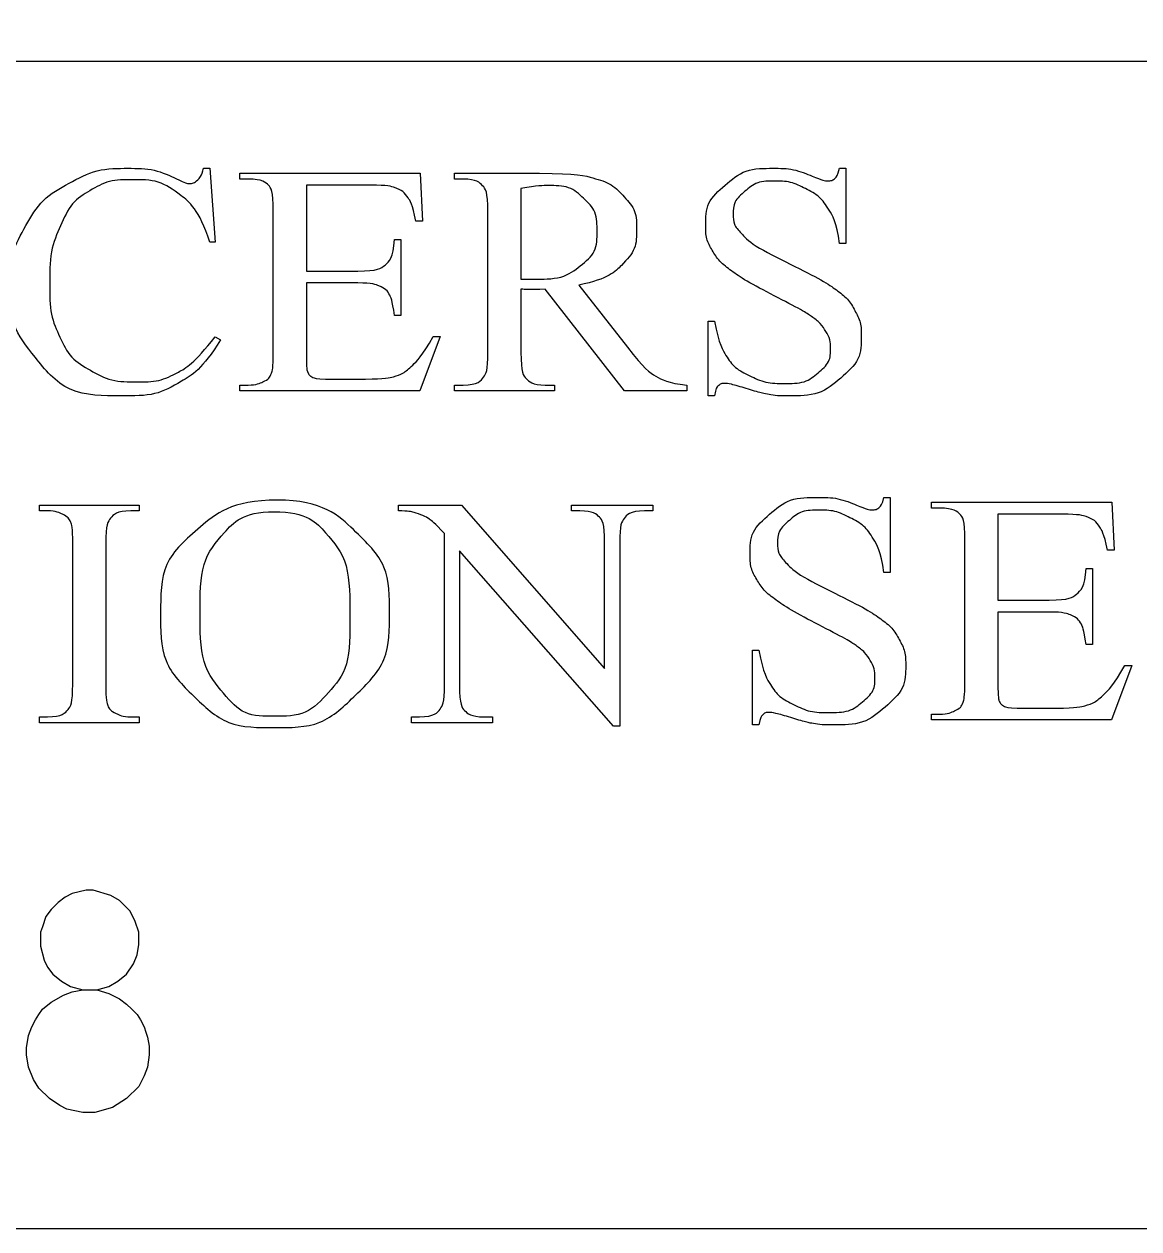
# Model space of a CAD drawing. Extents: x -97 to 34, y -21 to 22.
# Drawn here: x -93.637 to -92.936, y -19.763 to -19.006 of the extents above; entities that cross this region are included whole.
import ezdxf

# ---------------------------------------------------------------- set-up
doc = ezdxf.new("R2010")
doc.units = 0
doc.layers.add('SH_Data', color=7, linetype='Continuous')

msp = doc.modelspace()

# ---------------------------------------------------------------- linework, layer by layer
at = {"layer": 'SH_Data'}
msp.add_line((-96.93133, -19.02893), (-91.73133, -19.02893), dxfattribs=at)
msp.add_lwpolyline([(-96.93133, -16.66327), (-91.73133, -16.66327), (-91.73133, -19.76327), (-96.93133, -19.76327)], close=True, dxfattribs=at)
msp.add_lwpolyline([(-96.93133, -16.66327), (-91.73133, -16.66327), (-91.73133, -19.76327), (-96.93133, -19.76327)], close=True, dxfattribs=at)
for points in [[(-93.52446, -19.09622), (-93.52062, -19.09622)], [(-93.52062, -19.09622), (-93.51725, -19.14274), (-93.52062, -19.14274)], [(-93.49645, -19.10304), (-93.50165, -19.10304), (-93.50165, -19.09935), (-93.38832, -19.09935), (-93.38676, -19.12944), (-93.39096, -19.12944)], [(-93.36122, -19.10304), (-93.36671, -19.10304), (-93.36671, -19.09935), (-93.31324, -19.09935)], [(-93.12061, -19.09622), (-93.12061, -19.14353), (-93.12457, -19.14353)], [(-93.12457, -19.09622), (-93.12061, -19.09622)], [(-93.45987, -19.10685), (-93.45987, -19.16086), (-93.42758, -19.16086)], [(-93.4195, -19.10685), (-93.45987, -19.10685)], [(-93.32493, -19.10897), (-93.32493, -19.16589)], [(-93.48064, -19.21197), (-93.48064, -19.12317)], [(-93.3457, -19.21197), (-93.3457, -19.12362)], [(-93.40441, -19.14096), (-93.40044, -19.14096), (-93.40044, -19.18871), (-93.40441, -19.18871)], [(-93.42758, -19.16835), (-93.45987, -19.16835), (-93.45987, -19.21342)], [(-93.28841, -19.16964), (-93.25795, -19.2088)], [(-93.32493, -19.17227), (-93.32493, -19.21197)], [(-93.22056, -19.23624), (-93.25985, -19.23624), (-93.30967, -19.17227)], [(-93.2032, -19.23937), (-93.20716, -19.23937), (-93.20716, -19.1924), (-93.2032, -19.1924)], [(-93.51725, -19.20213), (-93.51389, -19.20414)], [(-93.38004, -19.20191), (-93.37571, -19.20191), (-93.3884, -19.23624), (-93.50165, -19.23624), (-93.50165, -19.23255), (-93.49645, -19.23255)], [(-93.44772, -19.22875), (-93.42277, -19.22875)], [(-93.30963, -19.23255), (-93.30392, -19.23255), (-93.30392, -19.23624), (-93.36671, -19.23624), (-93.36671, -19.23255), (-93.36122, -19.23255)], [(-93.22056, -19.23255), (-93.22056, -19.23624)], [(-93.09268, -19.30316), (-93.09268, -19.35047), (-93.09664, -19.35047)], [(-93.09664, -19.30316), (-93.09268, -19.30316)], [(-93.06155, -19.30998), (-93.06675, -19.30998), (-93.06675, -19.30629), (-92.95342, -19.30629), (-92.95186, -19.33638), (-92.95606, -19.33638)], [(-93.62258, -19.31169), (-93.62777, -19.31169), (-93.62777, -19.308), (-93.56499, -19.308), (-93.56499, -19.31169), (-93.57027, -19.31169)], [(-93.40197, -19.308), (-93.36229, -19.308), (-93.2723, -19.41077), (-93.2723, -19.33171)], [(-93.40197, -19.31169), (-93.40197, -19.308)], [(-93.28799, -19.31169), (-93.29307, -19.31169), (-93.29307, -19.308), (-93.24205, -19.308), (-93.24205, -19.31169), (-93.24724, -19.31169)], [(-93.02497, -19.31379), (-93.02497, -19.3678), (-92.99268, -19.3678)], [(-92.9846, -19.31379), (-93.02497, -19.31379)], [(-93.37303, -19.42118), (-93.37303, -19.326)], [(-93.04574, -19.41891), (-93.04574, -19.33011)], [(-93.60676, -19.42062), (-93.60676, -19.33227)], [(-93.586, -19.33227), (-93.586, -19.42062)], [(-93.26282, -19.33171), (-93.26282, -19.44711), (-93.2667, -19.44711), (-93.36354, -19.33681), (-93.36354, -19.42118)], [(-92.96951, -19.3479), (-92.96555, -19.3479), (-92.96555, -19.39565), (-92.96951, -19.39565)], [(-92.99268, -19.3753), (-93.02497, -19.3753), (-93.02497, -19.42036)], [(-93.17528, -19.44631), (-93.17924, -19.44631), (-93.17924, -19.39934), (-93.17528, -19.39934)], [(-92.94514, -19.40885), (-92.94082, -19.40885), (-92.95351, -19.44318), (-93.06675, -19.44318), (-93.06675, -19.43949), (-93.06155, -19.43949)], [(-93.01282, -19.43569), (-92.98788, -19.43569)], [(-93.56499, -19.4412), (-93.56499, -19.44489), (-93.62777, -19.44489), (-93.62777, -19.4412), (-93.62258, -19.4412)], [(-93.57027, -19.4412), (-93.56499, -19.4412)], [(-93.34797, -19.4412), (-93.34277, -19.4412), (-93.34277, -19.44489), (-93.39379, -19.44489), (-93.39379, -19.4412), (-93.38871, -19.4412)], [(-93.59169, -19.613), (-93.58398, -19.6108), (-93.57846, -19.6075), (-93.57296, -19.60309), (-93.56855, -19.59648), (-93.56635, -19.59096), (-93.56524, -19.58434), (-93.56524, -19.57663), (-93.56744, -19.57002), (-93.57076, -19.56341), (-93.57737, -19.55679), (-93.58287, -19.55348), (-93.59389, -19.55016), (-93.5961, -19.55016), (-93.5983, -19.55016), (-93.60271, -19.55127), (-93.60712, -19.55238), (-93.61153, -19.55459), (-93.61594, -19.55789), (-93.62035, -19.5623), (-93.62367, -19.56671), (-93.62587, -19.57332), (-93.62696, -19.57663), (-93.62696, -19.58434), (-93.62696, -19.58545), (-93.62476, -19.59427), (-93.62255, -19.59868), (-93.61926, -19.60309), (-93.61374, -19.6075), (-93.60823, -19.6108), (-93.60051, -19.613), (-93.59169, -19.613), (-93.58398, -19.61521), (-93.57737, -19.61852), (-93.57296, -19.62182), (-93.56964, -19.62514), (-93.56635, -19.62843), (-93.56414, -19.63175), (-93.56194, -19.63616), (-93.56083, -19.63946), (-93.55973, -19.64277), (-93.55862, -19.64827), (-93.55862, -19.6538), (-93.55973, -19.6615), (-93.56194, -19.66702), (-93.56524, -19.67364), (-93.57296, -19.68134), (-93.58178, -19.68686), (-93.5928, -19.69016), (-93.60051, -19.69016), (-93.61044, -19.68796), (-93.61485, -19.68575), (-93.62146, -19.68134), (-93.62807, -19.67473), (-93.63137, -19.66923), (-93.63469, -19.6615), (-93.63578, -19.6538), (-93.63578, -19.64939), (-93.63469, -19.64166), (-93.63248, -19.63616), (-93.63028, -19.63175), (-93.62807, -19.62843), (-93.62587, -19.62514), (-93.62035, -19.62073), (-93.61264, -19.61632), (-93.60712, -19.61411), (-93.60051, -19.613)]]:
    msp.add_lwpolyline(points, dxfattribs=at)
for points in [[(-93.51389, -19.20414), (-93.52493, -19.22241), (-93.53966, -19.23089), (-93.55438, -19.23937), (-93.57462, -19.23937), (-93.6111, -19.23937), (-93.63113, -19.21413), (-93.64607, -19.19536), (-93.64607, -19.16992), (-93.64607, -19.14942), (-93.63622, -19.13226), (-93.62638, -19.1151), (-93.60912, -19.10566), (-93.59186, -19.09622), (-93.57141, -19.09622), (-93.55551, -19.09622), (-93.54004, -19.1035), (-93.53549, -19.10573), (-93.53355, -19.10573), (-93.53063, -19.10573), (-93.52846, -19.1038), (-93.52565, -19.10108), (-93.52446, -19.09622)], [(-93.31324, -19.09935), (-93.28985, -19.09935), (-93.27876, -19.10253), (-93.26766, -19.10571), (-93.25992, -19.11425), (-93.25218, -19.12278), (-93.25218, -19.1346), (-93.25218, -19.14722), (-93.26102, -19.15651), (-93.26986, -19.1658), (-93.28841, -19.16964)], [(-93.2032, -19.1924), (-93.20038, -19.20717), (-93.19561, -19.2145), (-93.19084, -19.22183), (-93.18102, -19.22669), (-93.17121, -19.23154), (-93.15949, -19.23154), (-93.14594, -19.23154), (-93.13807, -19.22486), (-93.13021, -19.21819), (-93.13021, -19.20908), (-93.13021, -19.20403), (-93.13319, -19.19887), (-93.13617, -19.19371), (-93.14245, -19.18926), (-93.14667, -19.18622), (-93.16558, -19.1764), (-93.18448, -19.16658), (-93.19247, -19.16073), (-93.20046, -19.15487), (-93.20459, -19.14781), (-93.20872, -19.14074), (-93.20872, -19.13226), (-93.20872, -19.11752), (-93.19655, -19.10687), (-93.18437, -19.09622), (-93.16556, -19.09622), (-93.15382, -19.09622), (-93.14066, -19.10154), (-93.13457, -19.10405), (-93.13207, -19.10405), (-93.12924, -19.10405), (-93.12745, -19.10249), (-93.12566, -19.10094), (-93.12457, -19.09622)], [(-93.52062, -19.14274), (-93.52732, -19.1218), (-93.53974, -19.11259), (-93.55217, -19.10338), (-93.56957, -19.10338), (-93.58415, -19.10338), (-93.59593, -19.1103), (-93.60771, -19.11723), (-93.61446, -19.13239), (-93.62122, -19.14755), (-93.62122, -19.17009), (-93.62122, -19.18869), (-93.61484, -19.20233), (-93.60847, -19.21598), (-93.59566, -19.22326), (-93.58285, -19.23054), (-93.56643, -19.23054), (-93.55216, -19.23054), (-93.54124, -19.22482), (-93.53033, -19.21911), (-93.51725, -19.20213)], [(-93.48064, -19.12317), (-93.48064, -19.11012), (-93.48345, -19.10709), (-93.48735, -19.10304), (-93.49645, -19.10304)], [(-93.39096, -19.12944), (-93.39324, -19.1186), (-93.39601, -19.11454), (-93.39877, -19.11049), (-93.4042, -19.10837), (-93.40854, -19.10685), (-93.4195, -19.10685)], [(-93.3457, -19.12362), (-93.3457, -19.11065), (-93.34872, -19.1075), (-93.35292, -19.10304), (-93.36122, -19.10304)], [(-93.32493, -19.16589), (-93.3229, -19.16589), (-93.3214, -19.16595), (-93.3199, -19.166), (-93.31893, -19.166), (-93.29814, -19.166), (-93.28759, -19.15752), (-93.27703, -19.14904), (-93.27703, -19.13593), (-93.27703, -19.12311), (-93.28555, -19.11509), (-93.29407, -19.10707), (-93.30811, -19.10707), (-93.31432, -19.10707), (-93.32493, -19.10897)], [(-93.12457, -19.14353), (-93.12652, -19.1299), (-93.13158, -19.12183), (-93.13664, -19.11376), (-93.14599, -19.10902), (-93.15534, -19.10427), (-93.16534, -19.10427), (-93.17665, -19.10427), (-93.18404, -19.11069), (-93.19144, -19.1171), (-93.19144, -19.12528), (-93.19144, -19.13155), (-93.18677, -19.1367), (-93.18004, -19.14427), (-93.15474, -19.1569), (-93.13412, -19.1672), (-93.12657, -19.1727), (-93.11903, -19.1782), (-93.11495, -19.18567), (-93.11088, -19.19314), (-93.11088, -19.20132), (-93.11088, -19.21686), (-93.12385, -19.22812), (-93.13681, -19.23937), (-93.15721, -19.23937), (-93.16361, -19.23937), (-93.16925, -19.23845), (-93.17261, -19.23795), (-93.18319, -19.23474), (-93.19376, -19.23154), (-93.19658, -19.23154), (-93.1993, -19.23154), (-93.20087, -19.23307), (-93.20244, -19.23459), (-93.2032, -19.23937)], [(-93.42758, -19.16086), (-93.41496, -19.16086), (-93.41071, -19.15733), (-93.40506, -19.15268), (-93.40441, -19.14096)], [(-93.40441, -19.18871), (-93.40593, -19.17873), (-93.40745, -19.17591), (-93.40941, -19.17239), (-93.41387, -19.17037), (-93.41833, -19.16835), (-93.42758, -19.16835)], [(-93.30967, -19.17227), (-93.31515, -19.17247), (-93.31859, -19.17247), (-93.31999, -19.17247), (-93.3216, -19.17242), (-93.32321, -19.17237), (-93.32493, -19.17227)], [(-93.42277, -19.22875), (-93.4103, -19.22875), (-93.40466, -19.22713), (-93.39902, -19.22552), (-93.39381, -19.22077), (-93.38709, -19.21452), (-93.38004, -19.20191)], [(-93.25795, -19.2088), (-93.24755, -19.2224), (-93.24007, -19.22687), (-93.23259, -19.23133), (-93.22056, -19.23255)], [(-93.49645, -19.23255), (-93.49125, -19.23255), (-93.48659, -19.23021), (-93.48313, -19.22857), (-93.48188, -19.22531), (-93.48064, -19.22206), (-93.48064, -19.21197)], [(-93.45987, -19.21342), (-93.45987, -19.2225), (-93.459, -19.22446), (-93.45813, -19.22643), (-93.45597, -19.22759), (-93.4538, -19.22875), (-93.44772, -19.22875)], [(-93.36122, -19.23255), (-93.35195, -19.23255), (-93.34796, -19.22687), (-93.3457, -19.22373), (-93.3457, -19.21197)], [(-93.32493, -19.21197), (-93.32493, -19.22495), (-93.32192, -19.22809), (-93.31782, -19.23255), (-93.30963, -19.23255)], [(-93.47816, -19.30487), (-93.44955, -19.30487), (-93.42857, -19.32511), (-93.4076, -19.34535), (-93.4076, -19.37564), (-93.4076, -19.40683), (-93.42874, -19.42742), (-93.44987, -19.44802), (-93.4799, -19.44802), (-93.51025, -19.44802), (-93.53089, -19.42793), (-93.55154, -19.40784), (-93.55154, -19.37594), (-93.55154, -19.34333), (-93.5277, -19.32274), (-93.50699, -19.30487), (-93.47816, -19.30487)], [(-93.17528, -19.39934), (-93.17246, -19.41411), (-93.16769, -19.42144), (-93.16291, -19.42877), (-93.1531, -19.43363), (-93.14328, -19.43848), (-93.13157, -19.43848), (-93.11801, -19.43848), (-93.11015, -19.43181), (-93.10229, -19.42513), (-93.10229, -19.41602), (-93.10229, -19.41097), (-93.10526, -19.40581), (-93.10824, -19.40065), (-93.11452, -19.3962), (-93.11875, -19.39316), (-93.13765, -19.38334), (-93.15656, -19.37352), (-93.16455, -19.36767), (-93.17254, -19.36181), (-93.17667, -19.35475), (-93.1808, -19.34768), (-93.1808, -19.3392), (-93.1808, -19.32446), (-93.16862, -19.31381), (-93.15644, -19.30316), (-93.13763, -19.30316), (-93.12589, -19.30316), (-93.11274, -19.30848), (-93.10665, -19.31099), (-93.10415, -19.31099), (-93.10132, -19.31099), (-93.09952, -19.30943), (-93.09773, -19.30788), (-93.09664, -19.30316)], [(-93.60676, -19.33227), (-93.60676, -19.32183), (-93.60817, -19.31848), (-93.60926, -19.31595), (-93.61261, -19.31412), (-93.61738, -19.31169), (-93.62258, -19.31169)], [(-93.57027, -19.31169), (-93.57921, -19.31169), (-93.5833, -19.31666), (-93.586, -19.3199), (-93.586, -19.33227)], [(-93.48022, -19.31225), (-93.49993, -19.31225), (-93.51185, -19.32588), (-93.52669, -19.34284), (-93.52669, -19.37554), (-93.52669, -19.40906), (-93.51131, -19.42713), (-93.4995, -19.44086), (-93.48011, -19.44086), (-93.45942, -19.44086), (-93.44594, -19.42582), (-93.43245, -19.41078), (-93.43245, -19.37837), (-93.43245, -19.34324), (-93.44729, -19.32598), (-93.45921, -19.31225), (-93.48022, -19.31225)], [(-93.37303, -19.326), (-93.37942, -19.319), (-93.38273, -19.31677), (-93.38603, -19.31453), (-93.39243, -19.3126), (-93.39557, -19.31169), (-93.40197, -19.31169)], [(-93.2723, -19.33171), (-93.2723, -19.31907), (-93.27533, -19.31594), (-93.27933, -19.31169), (-93.28799, -19.31169)], [(-93.24724, -19.31169), (-93.25654, -19.31169), (-93.26044, -19.31695), (-93.26282, -19.32018), (-93.26282, -19.33171)], [(-93.09664, -19.35047), (-93.0986, -19.33684), (-93.10366, -19.32877), (-93.10871, -19.3207), (-93.11806, -19.31596), (-93.12741, -19.31121), (-93.13742, -19.31121), (-93.14872, -19.31121), (-93.15612, -19.31763), (-93.16351, -19.32404), (-93.16351, -19.33222), (-93.16351, -19.33849), (-93.15884, -19.34364), (-93.15211, -19.35121), (-93.12682, -19.36384), (-93.10619, -19.37414), (-93.09865, -19.37964), (-93.0911, -19.38514), (-93.08703, -19.39261), (-93.08296, -19.40008), (-93.08296, -19.40826), (-93.08296, -19.4238), (-93.09592, -19.43506), (-93.10888, -19.44631), (-93.12928, -19.44631), (-93.13568, -19.44631), (-93.14132, -19.4454), (-93.14468, -19.44489), (-93.15526, -19.44168), (-93.16584, -19.43848), (-93.16866, -19.43848), (-93.17137, -19.43848), (-93.17294, -19.44001), (-93.17452, -19.44153), (-93.17528, -19.44631)], [(-93.04574, -19.33011), (-93.04574, -19.31706), (-93.04856, -19.31403), (-93.05246, -19.30998), (-93.06155, -19.30998)], [(-92.95606, -19.33638), (-92.95834, -19.32554), (-92.96111, -19.32148), (-92.96388, -19.31743), (-92.9693, -19.31531), (-92.97364, -19.31379), (-92.9846, -19.31379)], [(-92.99268, -19.3678), (-92.98006, -19.3678), (-92.97582, -19.36427), (-92.97016, -19.35962), (-92.96951, -19.3479)], [(-92.96951, -19.39565), (-92.97103, -19.38567), (-92.97256, -19.38285), (-92.97451, -19.37933), (-92.97897, -19.37731), (-92.98343, -19.3753), (-92.99268, -19.3753)], [(-92.98788, -19.43569), (-92.9754, -19.43569), (-92.96976, -19.43407), (-92.96412, -19.43246), (-92.95892, -19.42771), (-92.95219, -19.42146), (-92.94514, -19.40885)], [(-93.62258, -19.4412), (-93.61348, -19.4412), (-93.60936, -19.43623), (-93.60676, -19.43298), (-93.60676, -19.42062)], [(-93.586, -19.42062), (-93.586, -19.43106), (-93.58459, -19.4344), (-93.58352, -19.43694), (-93.58007, -19.43876), (-93.57544, -19.4412), (-93.57027, -19.4412)], [(-93.06155, -19.43949), (-93.05636, -19.43949), (-93.0517, -19.43715), (-93.04823, -19.43552), (-93.04699, -19.43226), (-93.04574, -19.429), (-93.04574, -19.41891)], [(-93.02497, -19.42036), (-93.02497, -19.42944), (-93.02411, -19.4314), (-93.02324, -19.43337), (-93.02107, -19.43453), (-93.0189, -19.43569), (-93.01282, -19.43569)], [(-93.38871, -19.4412), (-93.3793, -19.4412), (-93.37541, -19.43594), (-93.37303, -19.4327), (-93.37303, -19.42118)], [(-93.36354, -19.42118), (-93.36354, -19.43381), (-93.36062, -19.43695), (-93.35651, -19.4412), (-93.34797, -19.4412)]]:
    msp.add_open_spline(points, degree=3, dxfattribs=at)

doc.saveas('drawing.dxf')
